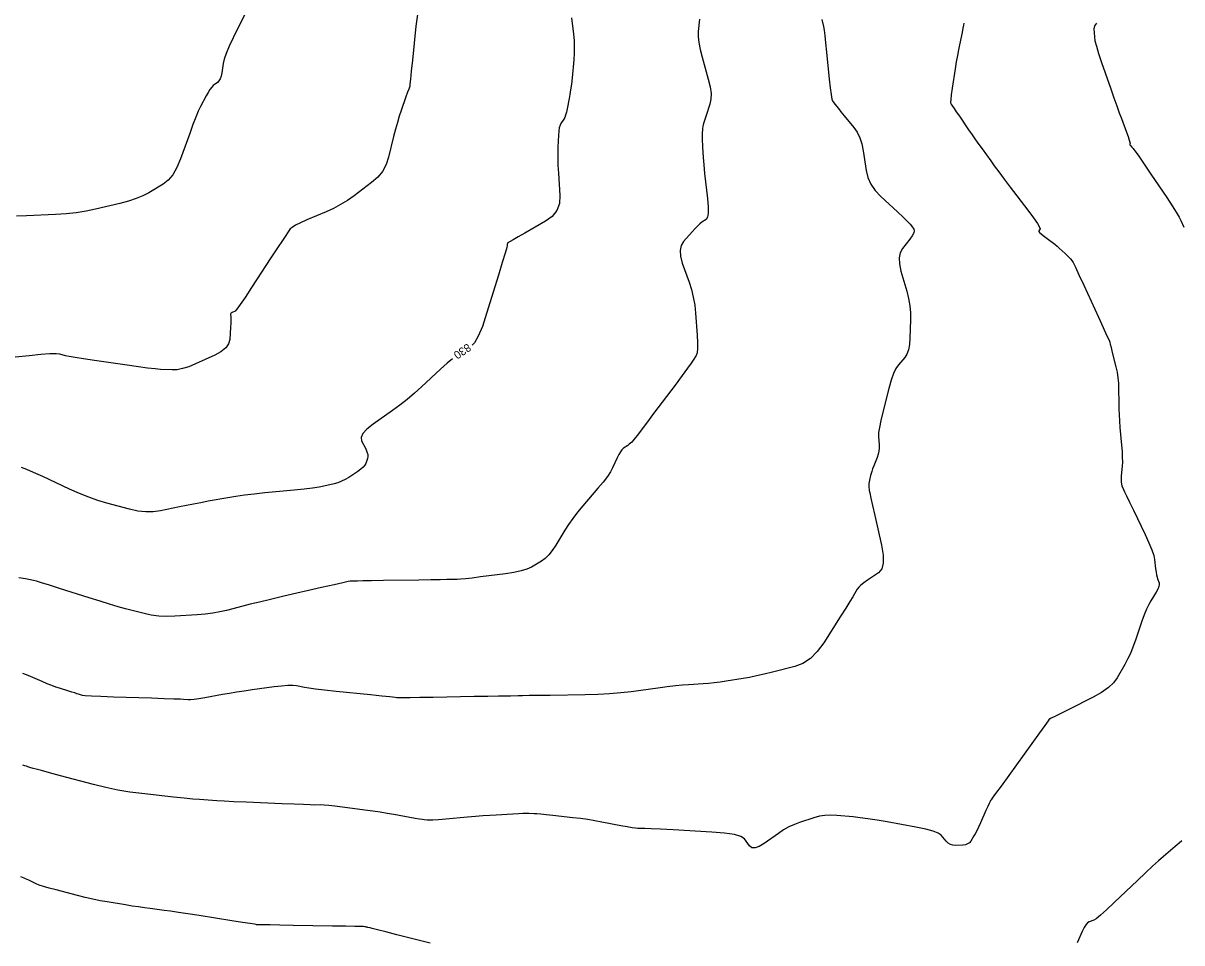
# Model space of a CAD drawing. Extents: x 2082232 to 2083549, y 592624 to 593832.
# Drawn here: x 2083352.6 to 2083453.9, y 593199.5 to 593280 of the extents above; entities that cross this region are included whole.
import ezdxf

# ---------------------------------------------------------------- set-up
doc = ezdxf.new("R2010")
doc.units = 0
doc.layers.add('DT_X_Contour_Major', color=7, linetype='Continuous')
doc.layers.add('DT_X_Contour_Minor', color=7, linetype='Continuous')

msp = doc.modelspace()

# ---------------------------------------------------------------- linework, layer by layer
at = {"layer": 'DT_X_Contour_Major'}
for points in [[(2083400.54, 593280.43), (2083400.72, 593279), (2083400.77, 593278.46), (2083400.79, 593277.9), (2083400.78, 593277.34), (2083400.74, 593276.76), (2083400.59, 593275.2), (2083400.53, 593274.64), (2083400.47, 593274.15), (2083400.41, 593273.73), (2083400.35, 593273.37), (2083400.17, 593272.49), (2083400.1, 593272.19), (2083400.03, 593271.93), (2083399.95, 593271.73), (2083399.86, 593271.57), (2083399.62, 593271.21), (2083399.54, 593271.05), (2083399.48, 593270.82), (2083399.43, 593270.53), (2083399.4, 593270.17), (2083399.35, 593269.12), (2083399.34, 593268.68), (2083399.34, 593268.16), (2083399.36, 593267.55), (2083399.4, 593266.86), (2083399.53, 593264.89), (2083399.49, 593264.19), (2083399.26, 593263.59), (2083398.86, 593263.07), (2083398.27, 593262.64), (2083396.47, 593261.61), (2083395.87, 593261.27), (2083395.44, 593261.03), (2083395.17, 593260.87), (2083395.06, 593260.81), (2083394.99, 593260.77), (2083394.96, 593260.75), (2083394.95, 593260.73), (2083394.94, 593260.69), (2083394.93, 593260.65), (2083394.93, 593260.53), (2083394.88, 593260.34), (2083394.73, 593259.84), (2083394.49, 593259.03), (2083394.15, 593257.92), (2083393.12, 593254.57), (2083392.75, 593253.44), (2083392.39, 593252.59), (2083392.06, 593252), (2083391.85, 593251.79)], [(2083390.12, 593250.61), (2083389.67, 593250.23), (2083389.08, 593249.7), (2083387.42, 593248.16), (2083386.8, 593247.59), (2083386.17, 593247.06), (2083385.53, 593246.56), (2083384.89, 593246.09), (2083383.18, 593244.88), (2083382.64, 593244.45), (2083382.29, 593244.07), (2083382.13, 593243.73), (2083382.17, 593243.44), (2083382.54, 593242.73), (2083382.65, 593242.48), (2083382.72, 593242.25), (2083382.73, 593242.05), (2083382.7, 593241.88), (2083382.55, 593241.46), (2083382.46, 593241.29), (2083382.32, 593241.12), (2083382.11, 593240.94), (2083381.84, 593240.75), (2083381.05, 593240.23), (2083380.75, 593240.05), (2083380.43, 593239.9), (2083380.11, 593239.77), (2083379.78, 593239.68), (2083378.89, 593239.47), (2083378.47, 593239.38), (2083377.9, 593239.3), (2083377.17, 593239.21), (2083376.28, 593239.12), (2083373.71, 593238.87), (2083372.78, 593238.77), (2083371.93, 593238.67), (2083371.17, 593238.56), (2083370.48, 593238.45), (2083368.76, 593238.14), (2083368.12, 593238.02), (2083367.48, 593237.9), (2083366.86, 593237.77), (2083366.24, 593237.65), (2083364.59, 593237.3), (2083363.96, 593237.21), (2083363.3, 593237.21), (2083362.6, 593237.28), (2083361.87, 593237.45), (2083359.88, 593237.99), (2083359.12, 593238.22), (2083358.32, 593238.5), (2083357.49, 593238.83), (2083356.63, 593239.21), (2083354.28, 593240.3), (2083353.49, 593240.66), (2083352.88, 593240.93), (2083352.44, 593241.1)]]:
    msp.add_lwpolyline(points, dxfattribs=at)
at = {"layer": 'DT_X_Contour_Minor'}
for points in [[(2083387.07, 593280.73), (2083386.92, 593279.71), (2083386.62, 593276.75), (2083386.52, 593275.77), (2083386.45, 593275.07), (2083386.41, 593274.65), (2083386.4, 593274.5), (2083386.4, 593274.48), (2083386.4, 593274.48), (2083386.4, 593274.47), (2083386.4, 593274.47), (2083386.4, 593274.46), (2083386.39, 593274.45), (2083386.37, 593274.39), (2083386.31, 593274.21), (2083386.21, 593273.93), (2083386.06, 593273.53), (2083385.63, 593272.32), (2083385.47, 593271.83), (2083385.31, 593271.29), (2083385.14, 593270.7), (2083384.98, 593270.05), (2083384.54, 593268.24), (2083384.33, 593267.6), (2083384.01, 593267.01), (2083383.59, 593266.49), (2083383.06, 593266.03), (2083381.52, 593264.88), (2083380.94, 593264.47), (2083380.34, 593264.1), (2083379.72, 593263.77), (2083379.09, 593263.48), (2083377.4, 593262.76), (2083376.83, 593262.51), (2083376.4, 593262.29), (2083376.1, 593262.11), (2083375.94, 593261.97), (2083375.7, 593261.64), (2083375.54, 593261.41), (2083375.25, 593260.97), (2083374.82, 593260.31), (2083374.25, 593259.44), (2083372.56, 593256.84), (2083372, 593255.98), (2083371.57, 593255.36), (2083371.27, 593254.96), (2083371.11, 593254.79), (2083370.86, 593254.66), (2083370.78, 593254.61), (2083370.73, 593254.56), (2083370.7, 593254.51), (2083370.7, 593254.45), (2083370.74, 593254.3), (2083370.74, 593254.2), (2083370.74, 593254.01), (2083370.73, 593253.74), (2083370.71, 593253.38), (2083370.64, 593252.3), (2083370.54, 593251.92), (2083370.29, 593251.56), (2083369.88, 593251.23), (2083369.33, 593250.93), (2083367.66, 593250.17), (2083367.06, 593249.92), (2083366.52, 593249.75), (2083366.04, 593249.65), (2083365.62, 593249.63), (2083364.58, 593249.68), (2083364.11, 593249.72), (2083363.46, 593249.79), (2083362.65, 593249.9), (2083361.66, 593250.04), (2083358.81, 593250.46), (2083357.85, 593250.6), (2083357.11, 593250.72), (2083356.59, 593250.81), (2083356.28, 593250.88), (2083355.77, 593251.01), (2083355.46, 593251.04), (2083354.91, 593251.03), (2083354.13, 593250.98), (2083353.1, 593250.88), (2083350.05, 593250.58)], [(2083372, 593280.81), (2083370.94, 593278.68), (2083370.59, 593277.95), (2083370.32, 593277.33), (2083370.15, 593276.84), (2083370.06, 593276.46), (2083369.94, 593275.62), (2083369.89, 593275.33), (2083369.81, 593275.1), (2083369.7, 593274.92), (2083369.58, 593274.79), (2083369.21, 593274.51), (2083369.07, 593274.37), (2083368.91, 593274.18), (2083368.75, 593273.92), (2083368.57, 593273.61), (2083368.09, 593272.68), (2083367.89, 593272.28), (2083367.67, 593271.75), (2083367.42, 593271.1), (2083367.14, 593270.33), (2083366.35, 593268.11), (2083366.03, 593267.35), (2083365.67, 593266.72), (2083365.27, 593266.24), (2083364.82, 593265.89), (2083363.56, 593265.14), (2083363.05, 593264.87), (2083362.46, 593264.63), (2083361.78, 593264.4), (2083361.02, 593264.2), (2083358.9, 593263.69), (2083358.08, 593263.52), (2083357.22, 593263.39), (2083356.33, 593263.29), (2083355.4, 593263.23), (2083352.87, 593263.13), (2083351.98, 593263.08)], [(2083411.74, 593280.32), (2083411.64, 593279.24), (2083411.63, 593278.8), (2083411.68, 593278.27), (2083411.8, 593277.68), (2083411.97, 593277), (2083412.51, 593275.09), (2083412.67, 593274.41), (2083412.75, 593273.82), (2083412.74, 593273.32), (2083412.66, 593272.9), (2083412.32, 593271.9), (2083412.2, 593271.56), (2083412.12, 593271.29), (2083412.06, 593271.09), (2083412.04, 593270.97), (2083412.01, 593270.72), (2083412, 593270.6), (2083411.99, 593270.42), (2083411.99, 593270.19), (2083411.99, 593269.91), (2083412, 593269.09), (2083412.02, 593268.72), (2083412.05, 593268.22), (2083412.11, 593267.59), (2083412.19, 593266.83), (2083412.43, 593264.64), (2083412.49, 593263.91), (2083412.49, 593263.36), (2083412.44, 593262.99), (2083412.32, 593262.8), (2083411.94, 593262.55), (2083411.78, 593262.43), (2083411.59, 593262.25), (2083411.36, 593262.02), (2083411.1, 593261.73), (2083410.35, 593260.88), (2083410.13, 593260.53), (2083410.04, 593260.09), (2083410.07, 593259.58), (2083410.23, 593258.99), (2083410.83, 593257.31), (2083411.04, 593256.67), (2083411.2, 593256), (2083411.32, 593255.31), (2083411.39, 593254.6), (2083411.54, 593252.67), (2083411.58, 593252.02), (2083411.58, 593251.51), (2083411.54, 593251.14), (2083411.46, 593250.91), (2083411.2, 593250.49), (2083411.02, 593250.24), (2083410.7, 593249.79), (2083410.22, 593249.15), (2083409.6, 593248.31), (2083407.73, 593245.82), (2083407.1, 593244.99), (2083406.63, 593244.36), (2083406.31, 593243.94), (2083406.15, 593243.73), (2083405.91, 593243.44), (2083405.81, 593243.33), (2083405.71, 593243.23), (2083405.59, 593243.13), (2083405.46, 593243.03), (2083405.1, 593242.78), (2083404.96, 593242.65), (2083404.82, 593242.47), (2083404.68, 593242.23), (2083404.53, 593241.94), (2083404.14, 593241.07), (2083403.95, 593240.72), (2083403.68, 593240.3), (2083403.31, 593239.82), (2083402.86, 593239.28), (2083401.55, 593237.74), (2083401.08, 593237.18), (2083400.65, 593236.63), (2083400.28, 593236.11), (2083399.96, 593235.61), (2083399.17, 593234.29), (2083398.86, 593233.83), (2083398.56, 593233.45), (2083398.24, 593233.15), (2083397.91, 593232.91), (2083397.04, 593232.39), (2083396.65, 593232.21), (2083396.14, 593232.05), (2083395.51, 593231.91), (2083394.76, 593231.8), (2083392.59, 593231.52), (2083391.86, 593231.43), (2083391.27, 593231.37), (2083390.83, 593231.33), (2083390.54, 593231.31), (2083389.96, 593231.3), (2083389.63, 593231.29), (2083389.05, 593231.28), (2083388.24, 593231.27), (2083387.2, 593231.25), (2083384.09, 593231.2), (2083383.06, 593231.18), (2083382.3, 593231.17), (2083381.81, 593231.16), (2083381.59, 593231.16), (2083381.37, 593231.15), (2083381.3, 593231.15), (2083381.24, 593231.14), (2083381.21, 593231.14), (2083381.19, 593231.15), (2083381.18, 593231.15), (2083381.02, 593231.12), (2083380.55, 593231.01), (2083379.77, 593230.83), (2083378.68, 593230.59), (2083375.37, 593229.83), (2083374.22, 593229.56), (2083373.24, 593229.33), (2083372.43, 593229.14), (2083371.8, 593228.98), (2083370.35, 593228.6), (2083369.78, 593228.47), (2083369.17, 593228.36), (2083368.5, 593228.28), (2083367.79, 593228.22), (2083365.83, 593228.1), (2083365.11, 593228.07), (2083364.43, 593228.1), (2083363.77, 593228.19), (2083363.15, 593228.32), (2083361.54, 593228.74), (2083360.89, 593228.92), (2083360.14, 593229.14), (2083359.3, 593229.39), (2083358.36, 593229.69), (2083355.74, 593230.52), (2083354.87, 593230.8), (2083354.19, 593231.01), (2083353.73, 593231.15), (2083353.47, 593231.22), (2083353.06, 593231.31), (2083352.77, 593231.36), (2083352.18, 593231.44)], [(2083422.45, 593280.31), (2083422.58, 593279.68), (2083422.64, 593279.37), (2083422.7, 593278.89), (2083422.77, 593278.25), (2083422.85, 593277.45), (2083423.09, 593275.09), (2083423.17, 593274.31), (2083423.25, 593273.72), (2083423.33, 593273.32), (2083423.41, 593273.12), (2083423.61, 593272.86), (2083423.72, 593272.72), (2083423.89, 593272.51), (2083424.11, 593272.23), (2083424.4, 593271.88), (2083425.24, 593270.85), (2083425.53, 593270.43), (2083425.77, 593269.95), (2083425.94, 593269.41), (2083426.07, 593268.8), (2083426.32, 593267.09), (2083426.47, 593266.47), (2083426.74, 593265.88), (2083427.12, 593265.33), (2083427.61, 593264.81), (2083429.07, 593263.46), (2083429.56, 593263), (2083429.92, 593262.65), (2083430.17, 593262.39), (2083430.3, 593262.23), (2083430.49, 593261.94), (2083430.53, 593261.81), (2083430.48, 593261.62), (2083430.35, 593261.38), (2083430.14, 593261.09), (2083429.49, 593260.25), (2083429.3, 593259.89), (2083429.21, 593259.44), (2083429.24, 593258.91), (2083429.37, 593258.29), (2083429.87, 593256.53), (2083430.03, 593255.88), (2083430.14, 593255.24), (2083430.2, 593254.62), (2083430.2, 593254.01), (2083430.15, 593252.42), (2083430.11, 593251.87), (2083430.02, 593251.4), (2083429.88, 593251.02), (2083429.7, 593250.73), (2083429.14, 593250.08), (2083428.93, 593249.77), (2083428.72, 593249.32), (2083428.52, 593248.74), (2083428.31, 593248.02), (2083427.77, 593245.93), (2083427.6, 593245.21), (2083427.48, 593244.61), (2083427.41, 593244.15), (2083427.4, 593243.81), (2083427.45, 593243.08), (2083427.46, 593242.8), (2083427.43, 593242.53), (2083427.37, 593242.26), (2083427.28, 593241.98), (2083426.99, 593241.25), (2083426.89, 593240.99), (2083426.81, 593240.76), (2083426.75, 593240.56), (2083426.7, 593240.39), (2083426.61, 593239.99), (2083426.58, 593239.84), (2083426.57, 593239.7), (2083426.56, 593239.56), (2083426.57, 593239.43), (2083426.6, 593239.1), (2083426.64, 593238.87), (2083426.73, 593238.43), (2083426.87, 593237.77), (2083427.07, 593236.91), (2083427.66, 593234.31), (2083427.81, 593233.43), (2083427.82, 593232.74), (2083427.68, 593232.22), (2083427.39, 593231.89), (2083426.44, 593231.24), (2083426.12, 593231.01), (2083425.86, 593230.8), (2083425.67, 593230.62), (2083425.55, 593230.45), (2083425.31, 593230.04), (2083425.16, 593229.79), (2083424.9, 593229.38), (2083424.53, 593228.79), (2083424.05, 593228.02), (2083422.61, 593225.75), (2083422.05, 593224.99), (2083421.44, 593224.38), (2083420.78, 593223.95), (2083420.07, 593223.68), (2083418.12, 593223.18), (2083417.41, 593223.01), (2083416.74, 593222.86), (2083416.13, 593222.73), (2083415.56, 593222.63), (2083414.09, 593222.4), (2083413.56, 593222.32), (2083413.04, 593222.26), (2083412.53, 593222.21), (2083412.05, 593222.17), (2083410.79, 593222.09), (2083410.26, 593222.05), (2083409.64, 593221.99), (2083408.91, 593221.91), (2083408.09, 593221.8), (2083405.76, 593221.48), (2083404.85, 593221.37), (2083403.88, 593221.29), (2083402.84, 593221.24), (2083401.73, 593221.21), (2083398.68, 593221.16), (2083397.65, 593221.15), (2083396.84, 593221.14), (2083396.25, 593221.12), (2083395.89, 593221.12), (2083395.21, 593221.1), (2083394.82, 593221.09), (2083394.16, 593221.08), (2083393.23, 593221.06), (2083392.02, 593221.05), (2083388.45, 593220.99), (2083387.27, 593220.98), (2083386.42, 593220.96), (2083385.88, 593220.95), (2083385.67, 593220.95), (2083385.54, 593220.94), (2083385.5, 593220.94), (2083385.47, 593220.94), (2083385.45, 593220.94), (2083385.44, 593220.94), (2083385.43, 593220.94), (2083385.42, 593220.94), (2083385.4, 593220.94), (2083385.38, 593220.95), (2083385.36, 593220.95), (2083385.27, 593220.96), (2083385.11, 593220.98), (2083384.66, 593221.03), (2083383.95, 593221.1), (2083382.96, 593221.2), (2083379.96, 593221.51), (2083378.95, 593221.62), (2083378.14, 593221.71), (2083377.56, 593221.78), (2083377.19, 593221.85), (2083376.49, 593221.99), (2083376.17, 593222.03), (2083375.73, 593222.02), (2083375.18, 593221.98), (2083374.52, 593221.9), (2083372.61, 593221.64), (2083371.91, 593221.54), (2083371.24, 593221.44), (2083370.61, 593221.34), (2083370.01, 593221.23), (2083368.46, 593220.95), (2083367.94, 593220.86), (2083367.52, 593220.8), (2083367.2, 593220.77), (2083367, 593220.77), (2083366.59, 593220.8), (2083366.3, 593220.82), (2083365.74, 593220.84), (2083364.91, 593220.87), (2083363.8, 593220.91), (2083360.49, 593221.01), (2083359.38, 593221.05), (2083358.56, 593221.09), (2083358.01, 593221.13), (2083357.75, 593221.16), (2083357.42, 593221.27), (2083357.27, 593221.31), (2083357.08, 593221.37), (2083356.84, 593221.44), (2083356.56, 593221.53), (2083355.76, 593221.78), (2083355.44, 593221.89), (2083355.08, 593222.02), (2083354.68, 593222.18), (2083354.24, 593222.37), (2083353.01, 593222.9), (2083352.53, 593223.09)], [(2083434.87, 593279.99), (2083434.84, 593279.8), (2083434.79, 593279.53), (2083434.72, 593279.16), (2083434.48, 593278.08), (2083434.39, 593277.64), (2083434.3, 593277.15), (2083434.2, 593276.6), (2083434.11, 593275.99), (2083433.85, 593274.28), (2083433.77, 593273.71), (2083433.72, 593273.3), (2083433.71, 593273.03), (2083433.72, 593272.91), (2083433.81, 593272.81), (2083433.87, 593272.72), (2083434.01, 593272.52), (2083434.21, 593272.23), (2083434.48, 593271.83), (2083435.29, 593270.64), (2083435.59, 593270.2), (2083435.89, 593269.78), (2083436.18, 593269.37), (2083436.47, 593268.97), (2083437.22, 593267.93), (2083437.53, 593267.49), (2083437.92, 593266.96), (2083438.39, 593266.34), (2083438.93, 593265.63), (2083440.46, 593263.6), (2083440.96, 593262.93), (2083441.3, 593262.44), (2083441.5, 593262.12), (2083441.54, 593261.97), (2083441.44, 593261.82), (2083441.44, 593261.75), (2083441.5, 593261.66), (2083441.62, 593261.54), (2083441.81, 593261.39), (2083442.39, 593260.96), (2083442.61, 593260.8), (2083442.82, 593260.63), (2083443.02, 593260.46), (2083443.21, 593260.28), (2083443.72, 593259.81), (2083443.9, 593259.65), (2083444.03, 593259.52), (2083444.13, 593259.42), (2083444.2, 593259.36), (2083444.32, 593259.22), (2083444.42, 593259.05), (2083444.63, 593258.63), (2083444.94, 593257.95), (2083445.37, 593257.04), (2083446.64, 593254.25), (2083447.06, 593253.34), (2083447.36, 593252.68), (2083447.54, 593252.29), (2083447.61, 593252.15), (2083447.61, 593252.14), (2083447.63, 593252.07), (2083447.67, 593251.89), (2083447.75, 593251.59), (2083447.85, 593251.17), (2083448.17, 593249.9), (2083448.28, 593249.43), (2083448.35, 593248.95), (2083448.4, 593248.47), (2083448.41, 593248), (2083448.42, 593246.73), (2083448.43, 593246.24), (2083448.45, 593245.72), (2083448.48, 593245.18), (2083448.53, 593244.6), (2083448.67, 593243.04), (2083448.71, 593242.49), (2083448.73, 593242), (2083448.74, 593241.58), (2083448.72, 593241.23), (2083448.64, 593240.37), (2083448.62, 593240.08), (2083448.63, 593239.84), (2083448.65, 593239.64), (2083448.69, 593239.5), (2083448.83, 593239.18), (2083448.92, 593238.98), (2083449.09, 593238.61), (2083449.35, 593238.07), (2083449.7, 593237.36), (2083450.72, 593235.24), (2083451.06, 593234.51), (2083451.32, 593233.9), (2083451.48, 593233.41), (2083451.56, 593233.04), (2083451.65, 593232.23), (2083451.68, 593231.94), (2083451.72, 593231.7), (2083451.77, 593231.51), (2083451.82, 593231.36), (2083451.95, 593231.02), (2083451.97, 593230.87), (2083451.94, 593230.68), (2083451.85, 593230.46), (2083451.7, 593230.2), (2083451.22, 593229.44), (2083451.04, 593229.12), (2083450.85, 593228.71), (2083450.65, 593228.22), (2083450.45, 593227.64), (2083449.88, 593225.99), (2083449.66, 593225.39), (2083449.44, 593224.84), (2083449.2, 593224.33), (2083448.96, 593223.87), (2083448.29, 593222.7), (2083447.97, 593222.27), (2083447.52, 593221.84), (2083446.92, 593221.42), (2083446.19, 593221.01), (2083444.04, 593219.93), (2083443.34, 593219.58), (2083442.83, 593219.32), (2083442.52, 593219.17), (2083442.41, 593219.11), (2083442.38, 593219.1), (2083442.37, 593219.1), (2083442.36, 593219.09), (2083442.36, 593219.09), (2083442.35, 593219.08), (2083442.34, 593219.08), (2083442.25, 593218.94), (2083441.96, 593218.54), (2083441.49, 593217.89), (2083440.82, 593216.96), (2083438.8, 593214.16), (2083438.13, 593213.23), (2083437.65, 593212.57), (2083437.36, 593212.16), (2083437.25, 593212.01), (2083437.2, 593211.95), (2083437.16, 593211.88), (2083437.08, 593211.71), (2083436.96, 593211.45), (2083436.8, 593211.09), (2083436.32, 593210.01), (2083436.15, 593209.63), (2083436, 593209.32), (2083435.86, 593209.06), (2083435.75, 593208.86), (2083435.47, 593208.42), (2083435.35, 593208.27), (2083435.19, 593208.16), (2083435, 593208.09), (2083434.78, 593208.06), (2083434.14, 593208.04), (2083433.9, 593208.05), (2083433.69, 593208.12), (2083433.5, 593208.23), (2083433.33, 593208.4), (2083432.89, 593208.92), (2083432.63, 593209.11), (2083432.18, 593209.29), (2083431.53, 593209.47), (2083430.68, 593209.64), (2083428.17, 593210.09), (2083427.28, 593210.24), (2083426.48, 593210.37), (2083425.79, 593210.46), (2083425.2, 593210.53), (2083423.77, 593210.66), (2083423.23, 593210.69), (2083422.72, 593210.66), (2083422.23, 593210.59), (2083421.75, 593210.46), (2083420.5, 593210.05), (2083420.04, 593209.87), (2083419.57, 593209.65), (2083419.1, 593209.39), (2083418.64, 593209.08), (2083417.4, 593208.2), (2083416.97, 593207.93), (2083416.61, 593207.81), (2083416.33, 593207.83), (2083416.13, 593207.99), (2083415.67, 593208.61), (2083415.37, 593208.82), (2083414.79, 593208.99), (2083413.94, 593209.12), (2083412.82, 593209.2), (2083409.45, 593209.39), (2083408.34, 593209.45), (2083407.5, 593209.49), (2083406.95, 593209.51), (2083406.68, 593209.52), (2083406.34, 593209.51), (2083406.15, 593209.53), (2083405.84, 593209.57), (2083405.41, 593209.65), (2083404.85, 593209.75), (2083403.21, 593210.07), (2083402.59, 593210.19), (2083401.96, 593210.29), (2083401.32, 593210.38), (2083400.67, 593210.46), (2083398.92, 593210.66), (2083398.32, 593210.72), (2083397.85, 593210.77), (2083397.5, 593210.8), (2083397.27, 593210.81), (2083396.82, 593210.82), (2083396.61, 593210.83), (2083396.3, 593210.82), (2083395.9, 593210.8), (2083395.4, 593210.77), (2083393.96, 593210.69), (2083393.4, 593210.65), (2083392.8, 593210.61), (2083392.14, 593210.56), (2083391.45, 593210.5), (2083389.54, 593210.34), (2083388.9, 593210.28), (2083388.42, 593210.25), (2083388.09, 593210.24), (2083387.92, 593210.24), (2083387.66, 593210.27), (2083387.51, 593210.3), (2083387.25, 593210.34), (2083386.88, 593210.4), (2083386.4, 593210.49), (2083384.99, 593210.74), (2083384.43, 593210.83), (2083383.82, 593210.93), (2083383.17, 593211.02), (2083382.46, 593211.12), (2083380.51, 593211.39), (2083379.85, 593211.47), (2083379.31, 593211.53), (2083378.9, 593211.57), (2083378.61, 593211.58), (2083378.02, 593211.57), (2083377.68, 593211.58), (2083377.1, 593211.6), (2083376.28, 593211.63), (2083375.22, 593211.67), (2083372.07, 593211.81), (2083371, 593211.86), (2083370.16, 593211.9), (2083369.53, 593211.93), (2083369.13, 593211.96), (2083368.37, 593212.01), (2083367.99, 593212.04), (2083367.42, 593212.09), (2083366.66, 593212.17), (2083365.72, 593212.27), (2083362.96, 593212.57), (2083361.91, 593212.7), (2083360.86, 593212.88), (2083359.8, 593213.1), (2083358.72, 593213.36), (2083355.84, 593214.13), (2083354.89, 593214.38), (2083354.17, 593214.58), (2083353.7, 593214.7), (2083353.46, 593214.77), (2083353.17, 593214.86), (2083353.07, 593214.89), (2083352.98, 593214.92), (2083352.91, 593214.94), (2083352.86, 593214.96), (2083352.73, 593215), (2083352.55, 593215.05)], [(2083446.48, 593279.99), (2083446.29, 593279.74), (2083446.24, 593279.48), (2083446.29, 593278.78), (2083446.34, 593278.44), (2083446.46, 593277.95), (2083446.66, 593277.32), (2083446.92, 593276.53), (2083447.72, 593274.24), (2083448, 593273.44), (2083448.25, 593272.73), (2083448.47, 593272.13), (2083448.65, 593271.64), (2083449.09, 593270.44), (2083449.24, 593270.05), (2083449.34, 593269.75), (2083449.4, 593269.56), (2083449.41, 593269.48), (2083449.4, 593269.38), (2083449.4, 593269.34), (2083449.41, 593269.3), (2083449.43, 593269.26), (2083449.47, 593269.23), (2083449.57, 593269.12), (2083449.62, 593269.07), (2083449.67, 593269.01), (2083449.74, 593268.92), (2083449.82, 593268.82), (2083450.04, 593268.53), (2083450.17, 593268.34), (2083450.42, 593267.98), (2083450.77, 593267.46), (2083451.24, 593266.77), (2083452.62, 593264.71), (2083453.09, 593264), (2083453.45, 593263.44), (2083453.7, 593263.01), (2083453.85, 593262.72), (2083454.11, 593262.13)], [(2083453.95, 593208.44), (2083453.7, 593208.23), (2083453.36, 593207.95), (2083452.34, 593207.07), (2083451.91, 593206.69), (2083451.38, 593206.22), (2083450.76, 593205.64), (2083450.05, 593204.96), (2083448.03, 593203.03), (2083447.35, 593202.39), (2083446.82, 593201.92), (2083446.45, 593201.62), (2083446.23, 593201.48), (2083445.84, 593201.36), (2083445.7, 593201.27), (2083445.54, 593201.09), (2083445.39, 593200.84), (2083445.23, 593200.51), (2083444.79, 593199.5)], [(2083388.19, 593199.47), (2083385.26, 593200.22), (2083384.29, 593200.46), (2083383.58, 593200.65), (2083383.12, 593200.76), (2083382.92, 593200.82), (2083382.73, 593200.86), (2083382.66, 593200.88), (2083382.59, 593200.89), (2083382.53, 593200.9), (2083382.47, 593200.91), (2083382.33, 593200.93), (2083382.12, 593200.93), (2083381.6, 593200.95), (2083380.77, 593200.96), (2083379.63, 593200.98), (2083376.18, 593201.04), (2083375.04, 593201.06), (2083374.19, 593201.08), (2083373.65, 593201.09), (2083373.42, 593201.09), (2083373.18, 593201.09), (2083373.1, 593201.1), (2083373.05, 593201.1), (2083373.01, 593201.1), (2083373, 593201.1), (2083373, 593201.1), (2083372.99, 593201.1), (2083372.99, 593201.1), (2083372.98, 593201.1), (2083372.98, 593201.1), (2083372.96, 593201.11), (2083372.82, 593201.13), (2083372.42, 593201.19), (2083371.75, 593201.3), (2083370.82, 593201.44), (2083367.98, 593201.89), (2083366.99, 593202.04), (2083366.15, 593202.17), (2083365.46, 593202.27), (2083364.92, 593202.34), (2083363.67, 593202.51), (2083363.18, 593202.57), (2083362.66, 593202.65), (2083362.11, 593202.73), (2083361.53, 593202.83), (2083359.92, 593203.09), (2083359.31, 593203.2), (2083358.67, 593203.33), (2083358.01, 593203.48), (2083357.33, 593203.65), (2083355.47, 593204.14), (2083354.84, 593204.3), (2083354.34, 593204.45), (2083353.97, 593204.57), (2083353.72, 593204.67), (2083353.24, 593204.91), (2083353.07, 593204.99), (2083352.92, 593205.06), (2083352.78, 593205.12), (2083352.67, 593205.17), (2083352.38, 593205.28)]]:
    msp.add_lwpolyline(points, dxfattribs=at)

# ---------------------------------------------------------------- texts
at = {"layer": 'DT_X_Contour_Major'}
msp.add_text('830', height=0.7, rotation=214.2576, dxfattribs=at).set_placement((2083391.45, 593251.99))

doc.saveas('drawing.dxf')
